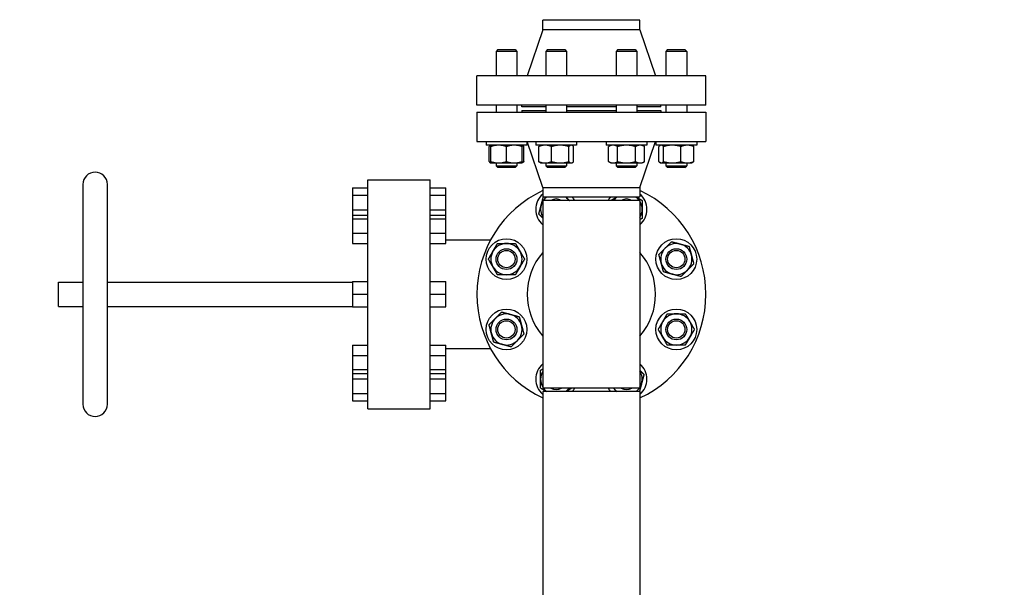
# Model space of a CAD drawing. Header units: inches. Extents: x 36 to 1719, y -84 to 1122.
# Tile 500 of 550: x 668 to 703, y 967 to 988. Entities that reach past the tile are written whole.
import ezdxf

# ---------------------------------------------------------------- set-up
doc = ezdxf.new("R2010")
doc.units = ezdxf.units.IN
doc.header["$LTSCALE"] = 48
doc.header["$MEASUREMENT"] = 0
doc.layers.add('Dimension (ANSI)', color=7, linetype='Continuous', lineweight=25)
doc.layers.add('Visible (ANSI)', color=7, linetype='Continuous', lineweight=30)
doc.styles.add('Note Text (ANSI)', font='tahoma.ttf')
doc.dimstyles.new('Architectural (ANSI)', dxfattribs={"dimscale": 48, "dimtxt": 0.125, "dimasz": 0.098425, "dimexe": 0.125, "dimexo": 0.0625, "dimgap": 0.031496, "dimtad": 0, "dimtih": 1, "dimtoh": 1, "dimdec": 4, "dimrnd": 1e-08, "dimzin": 3, "dimdsep": 46, "dimlunit": 4, "dimtxsty": 'Note Text (ANSI)', "dimcen": 0.09, "dimdle": 0.393701, "dimclrd": 256, "dimclre": 256, "dimclrt": 256, "dimadec": 0, "dimazin": 3, "dimtfac": 0.96, "dimtofl": 0, "dimtmove": 0, "dimatfit": 3, "dimfxl": 1, "dimfrac": 2, "dimtolj": 1, "dimtzin": 12, "dimlwd": -1, "dimlwe": -1, "dimarcsym": 0})

# ---------------------------------------------------------------- blocks, each defined once
blk = doc.blocks.new('*D22')
at = {"layer": 'Defpoints', "color": 0, "transparency": 16777216}
for p in [(711.014, 998.553), (618.741, 762.991), (748.918, 762.991)]:
    blk.add_point(p, dxfattribs=at)
at = {"layer": 'Dimension (ANSI)', "transparency": 16777216}
for p, q in [((708.014, 998.553), (612.741, 998.553)), ((618.741, 993.828), (618.741, 898.072)), ((618.741, 767.716), (618.741, 887.473)), ((745.918, 762.991), (612.741, 762.991))]:
    blk.add_line(p, q, dxfattribs=at)
for points in [[(617.953, 993.828), (619.528, 993.828), (618.741, 998.553)], [(617.953, 767.716), (619.528, 767.716), (618.741, 762.991)]]:
    blk.add_solid(points, dxfattribs=at)
at = {"layer": 'Dimension (ANSI)', "transparency": 16777216, "insert": (599.018, 896.56), "char_height": 6, "attachment_point": 1, "style": 'Note Text (ANSI)'}
blk.add_mtext('\\A1;19\'-7 9/16"', dxfattribs=at)

msp = doc.modelspace()

# ---------------------------------------------------------------- linework, layer by layer
at = {"layer": 'Visible (ANSI)'}
for p, q in [((690.11918, 987.5439), (686.61918, 987.5439)), ((686.61918, 987.2039), (686.61918, 987.5439)), ((690.11918, 987.2039), (690.11918, 987.5439)), ((686.61918, 987.2039), (686.05918, 985.5439)), ((690.11918, 987.2039), (686.61918, 987.2039)), ((690.11918, 987.2039), (690.67918, 985.5439)), ((684.99864, 986.4864), (684.93614, 986.4239)), ((685.68614, 986.4239), (684.93614, 986.4239)), ((684.93614, 986.4239), (684.93614, 985.5439)), ((684.99864, 986.4864), (685.62364, 986.4864)), ((685.62364, 986.4864), (685.68614, 986.4239)), ((685.68614, 986.4239), (685.68614, 985.5439)), ((686.79, 986.4864), (686.7275, 986.4239)), ((687.4775, 986.4239), (686.7275, 986.4239)), ((686.7275, 986.4239), (686.7275, 985.5439)), ((686.79, 986.4864), (687.415, 986.4864)), ((687.415, 986.4864), (687.4775, 986.4239)), ((687.4775, 986.4239), (687.4775, 985.5439)), ((689.32336, 986.4864), (689.26086, 986.4239)), ((690.01086, 986.4239), (689.26086, 986.4239)), ((689.26086, 986.4239), (689.26086, 985.5439)), ((689.32336, 986.4864), (689.94836, 986.4864)), ((689.94836, 986.4864), (690.01086, 986.4239)), ((690.01086, 986.4239), (690.01086, 985.5439)), ((691.11472, 986.4864), (691.05222, 986.4239)), ((691.80222, 986.4239), (691.05222, 986.4239)), ((691.05222, 986.4239), (691.05222, 985.5439)), ((691.11472, 986.4864), (691.73972, 986.4864)), ((691.73972, 986.4864), (691.80222, 986.4239)), ((691.80222, 986.4239), (691.80222, 985.5439)), ((692.49418, 985.5439), (684.24418, 985.5439)), ((684.24418, 984.4839), (684.24418, 985.5439)), ((692.49418, 984.4839), (692.49418, 985.5439)), ((692.49418, 984.4839), (684.24418, 984.4839)), ((684.93614, 984.4839), (684.93614, 984.2389)), ((685.68614, 984.4839), (685.68614, 984.2389)), ((685.86918, 984.4239), (685.86918, 984.4839)), ((686.7275, 984.4239), (685.86918, 984.4239)), ((685.86918, 984.2989), (686.7275, 984.2989)), ((685.86918, 984.2989), (685.86918, 984.2389)), ((686.7275, 984.4839), (686.7275, 984.2389)), ((687.4775, 984.4839), (687.4775, 984.2389)), ((689.26086, 984.4239), (687.4775, 984.4239)), ((687.4775, 984.2989), (689.26086, 984.2989)), ((689.26086, 984.4839), (689.26086, 984.2389)), ((690.01086, 984.4839), (690.01086, 984.2389)), ((690.86918, 984.4239), (690.01086, 984.4239)), ((690.01086, 984.2989), (690.86918, 984.2989)), ((690.86918, 984.4239), (690.86918, 984.4839)), ((690.86918, 984.2989), (690.86918, 984.2389)), ((691.05222, 984.4839), (691.05222, 984.2389)), ((691.80222, 984.4839), (691.80222, 984.2389)), ((684.24418, 984.2389), (692.49418, 984.2389)), ((684.24418, 984.2389), (684.24418, 983.1789)), ((692.49418, 984.2389), (692.49418, 983.1789)), ((684.24418, 983.1789), (692.49418, 983.1789)), ((684.57664, 983.1789), (684.57664, 983.0449)), ((686.04564, 983.0449), (684.57664, 983.0449)), ((684.68375, 982.45414), (684.68375, 982.99466)), ((684.74864, 983.0449), (684.7288, 983.03344)), ((684.74864, 982.45414), (684.74864, 982.99466)), ((685.31114, 982.45414), (685.31114, 982.99466)), ((685.87364, 983.0449), (685.89348, 983.03344)), ((685.87364, 982.45414), (685.87364, 982.99466)), ((685.93853, 982.45414), (685.93853, 982.99466)), ((686.04564, 983.1789), (686.04564, 983.0449)), ((686.61918, 981.5189), (686.05918, 983.1789)), ((686.368, 983.1789), (686.368, 983.0449)), ((687.837, 983.0449), (686.368, 983.0449)), ((686.47511, 982.45414), (686.47511, 982.99466)), ((686.54, 983.0449), (686.52016, 983.03344)), ((686.93439, 982.45414), (686.93439, 982.99466)), ((687.56178, 982.45414), (687.56178, 982.99466)), ((687.665, 983.0449), (687.68484, 983.03344)), ((687.72989, 982.45414), (687.72989, 982.99466)), ((687.837, 983.1789), (687.837, 983.0449)), ((688.90136, 983.1789), (688.90136, 983.0449)), ((690.37036, 983.0449), (688.90136, 983.0449)), ((689.07336, 983.0449), (688.98634, 982.99466)), ((688.98634, 982.45414), (688.98634, 982.99466)), ((689.3111, 982.45414), (689.3111, 982.99466)), ((689.96062, 982.45414), (689.96062, 982.99466)), ((690.11918, 981.5189), (690.67918, 983.1789)), ((690.19836, 983.0449), (690.28538, 982.99466)), ((690.28538, 982.45414), (690.28538, 982.99466)), ((690.37036, 983.1789), (690.37036, 983.0449)), ((690.69272, 983.1789), (690.69272, 983.0449)), ((692.16172, 983.0449), (690.69272, 983.0449)), ((690.79984, 982.45414), (690.79984, 982.99466)), ((690.86472, 983.0449), (690.84488, 983.03344)), ((690.96794, 982.45414), (690.96794, 982.99466)), ((691.59533, 982.45414), (691.59533, 982.99466)), ((691.98972, 983.0449), (692.00957, 983.03344)), ((692.05461, 982.45414), (692.05461, 982.99466)), ((692.16172, 983.1789), (692.16172, 983.0449)), ((684.74864, 982.4039), (684.7288, 982.41535)), ((684.74864, 982.4039), (685.02989, 982.4039)), ((684.93614, 982.4039), (684.93614, 982.2989)), ((684.93614, 982.2989), (685.68614, 982.2989)), ((684.99864, 982.2364), (684.93614, 982.2989)), ((685.62364, 982.2364), (684.99864, 982.2364)), ((685.02989, 982.4039), (685.59239, 982.4039)), ((685.59239, 982.4039), (685.87364, 982.4039)), ((685.62364, 982.2364), (685.68614, 982.2989)), ((685.68614, 982.4039), (685.68614, 982.2989)), ((685.87364, 982.4039), (685.89348, 982.41535)), ((686.54, 982.4039), (686.52016, 982.41535)), ((686.54, 982.4039), (686.70475, 982.4039)), ((686.70475, 982.4039), (687.24809, 982.4039)), ((686.7275, 982.4039), (686.7275, 982.2989)), ((686.7275, 982.2989), (687.4775, 982.2989)), ((686.79, 982.2364), (686.7275, 982.2989)), ((687.415, 982.2364), (686.79, 982.2364)), ((687.24809, 982.4039), (687.64583, 982.4039)), ((687.415, 982.2364), (687.4775, 982.2989)), ((687.4775, 982.4039), (687.4775, 982.2989)), ((687.64583, 982.4039), (687.665, 982.4039)), ((687.665, 982.4039), (687.68484, 982.41535)), ((689.07336, 982.4039), (688.98634, 982.45414)), ((689.07336, 982.4039), (689.14872, 982.4039)), ((689.14872, 982.4039), (689.63586, 982.4039)), ((689.26086, 982.4039), (689.26086, 982.2989)), ((689.26086, 982.2989), (690.01086, 982.2989)), ((689.32336, 982.2364), (689.26086, 982.2989)), ((689.94836, 982.2364), (689.32336, 982.2364)), ((689.63586, 982.4039), (690.123, 982.4039)), ((689.94836, 982.2364), (690.01086, 982.2989)), ((690.01086, 982.4039), (690.01086, 982.2989)), ((690.123, 982.4039), (690.19836, 982.4039)), ((690.19836, 982.4039), (690.28538, 982.45414)), ((690.86472, 982.4039), (690.84488, 982.41535)), ((690.86472, 982.4039), (690.88389, 982.4039)), ((690.88389, 982.4039), (691.28164, 982.4039)), ((691.05222, 982.4039), (691.05222, 982.2989)), ((691.05222, 982.2989), (691.80222, 982.2989)), ((691.11472, 982.2364), (691.05222, 982.2989)), ((691.73972, 982.2364), (691.11472, 982.2364)), ((691.28164, 982.4039), (691.82497, 982.4039)), ((691.73972, 982.2364), (691.80222, 982.2989)), ((691.80222, 982.4039), (691.80222, 982.2989)), ((691.82497, 982.4039), (691.98972, 982.4039)), ((691.98972, 982.4039), (692.00957, 982.41535)), ((680.32418, 973.5489), (680.32418, 981.7989)), ((680.32418, 981.7989), (682.56418, 981.7989)), ((682.56418, 973.5489), (682.56418, 981.7989)), ((670.05918, 981.6339), (670.05918, 973.7139)), ((670.93918, 973.7139), (670.93918, 981.6339)), ((679.76418, 981.5119), (680.32418, 981.5119)), ((679.76418, 981.5119), (679.76418, 981.2479)), ((682.56418, 981.5119), (683.12418, 981.5119)), ((683.12418, 981.2479), (683.12418, 981.5119)), ((686.61918, 981.5189), (690.11918, 981.5189)), ((686.61918, 981.5189), (686.61918, 981.1789)), ((690.11918, 981.5189), (690.11918, 981.1789)), ((679.76418, 981.2479), (680.32418, 981.2479)), ((679.76418, 981.2479), (679.76418, 980.7199)), ((682.56418, 981.2479), (683.12418, 981.2479)), ((683.12418, 980.7199), (683.12418, 981.2479)), ((686.61918, 981.1789), (690.11918, 981.1789)), ((679.76418, 980.7199), (680.32418, 980.7199)), ((679.76418, 980.7199), (679.76418, 980.52443)), ((682.56418, 980.7199), (683.12418, 980.7199)), ((683.12418, 980.52443), (683.12418, 980.7199)), ((690.11918, 981.0539), (686.61918, 981.0539)), ((686.61918, 981.0539), (686.61918, 974.2939)), ((690.11918, 981.0539), (690.11918, 974.2939)), ((679.76418, 980.52443), (680.32418, 980.52443)), ((679.76418, 980.52443), (679.76418, 980.38777)), ((679.76418, 980.38777), (680.32418, 980.38777)), ((679.76418, 980.38777), (679.76418, 979.87776)), ((682.56418, 980.52443), (683.12418, 980.52443)), ((682.56418, 980.38777), (683.12418, 980.38777)), ((683.12418, 980.38777), (683.12418, 980.52443)), ((683.12418, 979.87776), (683.12418, 980.38777)), ((679.76418, 979.87776), (680.32418, 979.87776)), ((679.76418, 979.87776), (679.76418, 979.50441)), ((682.56418, 979.87776), (683.12418, 979.87776)), ((683.12418, 979.50441), (683.12418, 979.87776)), ((679.76418, 979.50441), (680.32418, 979.50441)), ((682.56418, 979.50441), (683.12418, 979.50441)), ((683.12418, 979.6319), (684.7385, 979.6319)), ((669.17918, 977.2339), (669.17918, 978.1139)), ((669.17918, 978.1139), (670.05918, 978.1139)), ((670.93918, 978.1139), (679.76418, 978.1139)), ((679.76418, 978.13116), (680.32418, 978.13116)), ((679.76418, 978.13116), (679.76418, 977.6739)), ((682.56418, 978.13116), (683.12418, 978.13116)), ((683.12418, 977.6739), (683.12418, 978.13116)), ((679.76418, 977.6739), (680.32418, 977.6739)), ((679.76418, 977.6739), (679.76418, 977.21664)), ((682.56418, 977.6739), (683.12418, 977.6739)), ((683.12418, 977.21664), (683.12418, 977.6739)), ((669.17918, 977.2339), (670.05918, 977.2339)), ((670.93918, 977.2339), (679.76418, 977.2339)), ((679.76418, 977.21664), (680.32418, 977.21664)), ((682.56418, 977.21664), (683.12418, 977.21664)), ((679.76418, 975.84338), (680.32418, 975.84338)), ((679.76418, 975.84338), (679.76418, 975.47003)), ((682.56418, 975.84338), (683.12418, 975.84338)), ((683.12418, 975.47003), (683.12418, 975.84338)), ((679.76418, 975.47003), (680.32418, 975.47003)), ((679.76418, 975.47003), (679.76418, 974.96002)), ((682.56418, 975.47003), (683.12418, 975.47003)), ((683.12418, 975.7159), (684.7385, 975.7159)), ((683.12418, 974.96002), (683.12418, 975.47003)), ((679.76418, 974.96002), (680.32418, 974.96002)), ((679.76418, 974.96002), (679.76418, 974.82337)), ((679.76418, 974.82337), (679.76418, 974.6279)), ((679.76418, 974.82337), (680.32418, 974.82337)), ((682.56418, 974.96002), (683.12418, 974.96002)), ((682.56418, 974.82337), (683.12418, 974.82337)), ((683.12418, 974.82337), (683.12418, 974.96002)), ((683.12418, 974.6279), (683.12418, 974.82337)), ((679.76418, 974.6279), (680.32418, 974.6279)), ((679.76418, 974.6279), (679.76418, 974.0999)), ((682.56418, 974.6279), (683.12418, 974.6279)), ((683.12418, 974.0999), (683.12418, 974.6279)), ((679.76418, 974.0999), (680.32418, 974.0999)), ((679.76418, 974.0999), (679.76418, 973.8359)), ((682.56418, 974.0999), (683.12418, 974.0999)), ((683.12418, 973.8359), (683.12418, 974.0999)), ((690.11918, 974.2939), (686.61918, 974.2939)), ((690.11918, 974.1689), (686.61918, 974.1689)), ((686.61918, 974.1689), (686.61918, 961.4189)), ((690.11918, 974.1689), (690.11918, 961.4189)), ((679.76418, 973.8359), (680.32418, 973.8359)), ((682.56418, 973.8359), (683.12418, 973.8359)), ((680.32418, 973.5489), (682.56418, 973.5489))]:
    msp.add_line(p, q, dxfattribs=at)
for centre, radius in [((685.31114, 978.94058), 0.7345), ((691.42722, 978.94058), 0.7345), ((685.31114, 978.94058), 0.37513), ((685.31114, 978.94058), 0.375), ((691.42722, 978.94058), 0.37513), ((691.42722, 978.94058), 0.375), ((685.31114, 978.94058), 0.3125), ((691.42722, 978.94058), 0.3125), ((685.31114, 976.40722), 0.7345), ((691.42722, 976.40722), 0.7345), ((685.31114, 976.40722), 0.37513), ((685.31114, 976.40722), 0.375), ((685.31114, 976.40722), 0.3125), ((691.42722, 976.40722), 0.37513), ((691.42722, 976.40722), 0.375), ((691.42722, 976.40722), 0.3125)]:
    msp.add_circle(centre, radius, dxfattribs=at)
for centre, radius, start, end in [((670.49918, 981.6339), 0.44, 0, 180), ((688.36918, 977.6739), 4.125, 115.102721, 244.897279), ((687.1025, 980.73194), 0.7345, 131.149264, 228.850736), ((687.1025, 980.73194), 0.5625, 127.383139, 145.084264), ((687.1025, 980.73194), 0.37513, 59.122548, 120.877452), ((687.1025, 980.73194), 0.5625, 45, 52.616861), ((687.1025, 980.73194), 0.5625, 34.915736, 45), ((687.1025, 980.73194), 0.7345, 25.997842, 37.482645), ((689.63586, 980.73194), 0.7345, 142.517355, 154.002158), ((689.63586, 980.73194), 0.5625, 127.383139, 145.084264), ((689.63586, 980.73194), 0.37513, 59.122548, 120.877452), ((689.63586, 980.73194), 0.5625, 34.915736, 52.616861), ((688.36918, 977.6739), 4.125, 295.102721, 64.897279), ((689.63586, 980.73194), 0.7345, 311.149264, 48.850736), ((687.1025, 980.73194), 0.5625, 165, 210.769571), ((687.1025, 980.73194), 0.5625, 149.230429, 165), ((689.63586, 980.73194), 0.5625, 0, 30.769571), ((689.63586, 980.73194), 0.5625, 329.230429, 0), ((685.31114, 978.94058), 0.5625, 90, 150), ((685.31114, 978.94058), 0.5625, 30, 90), ((691.42722, 978.94058), 0.5625, 135, 195), ((691.42722, 978.94058), 0.5625, 75, 135), ((691.42722, 978.94058), 0.5625, 15, 75), ((685.31114, 978.94058), 0.5625, 150, 210), ((685.31114, 978.94058), 0.5625, 330, 30), ((688.36918, 977.6739), 2.31, 139.250946, 220.749054), ((688.36918, 977.6739), 2.31, 319.250946, 40.749054), ((691.42722, 978.94058), 0.5625, 315, 15), ((685.31114, 978.94058), 0.5625, 210, 270), ((685.31114, 978.94058), 0.5625, 270, 330), ((691.42722, 978.94058), 0.5625, 195, 255), ((691.42722, 978.94058), 0.5625, 255, 315), ((685.31114, 976.40722), 0.5625, 75, 135), ((685.31114, 976.40722), 0.5625, 15, 75), ((691.42722, 976.40722), 0.5625, 90, 150), ((691.42722, 976.40722), 0.5625, 30, 90), ((685.31114, 976.40722), 0.5625, 135, 195), ((685.31114, 976.40722), 0.5625, 315, 15), ((691.42722, 976.40722), 0.5625, 150, 210), ((691.42722, 976.40722), 0.5625, 330, 30), ((685.31114, 976.40722), 0.5625, 195, 255), ((691.42722, 976.40722), 0.5625, 210, 270), ((691.42722, 976.40722), 0.5625, 270, 330), ((685.31114, 976.40722), 0.5625, 255, 315), ((687.1025, 974.61586), 0.7345, 131.149264, 228.850736), ((689.63586, 974.61586), 0.7345, 311.149264, 48.850736), ((687.1025, 974.61586), 0.5625, 149.230429, 180), ((689.63586, 974.61586), 0.5625, 345, 30.769571), ((687.1025, 974.61586), 0.5625, 180, 210.769571), ((689.63586, 974.61586), 0.5625, 329.230429, 345), ((687.1025, 974.61586), 0.5625, 214.915736, 232.616861), ((687.1025, 974.61586), 0.37513, 239.122548, 300.877452), ((687.1025, 974.61586), 0.5625, 307.383139, 325.084264), ((687.1025, 974.61586), 0.7345, 322.517355, 334.002158), ((689.63586, 974.61586), 0.7345, 205.997842, 217.482645), ((689.63586, 974.61586), 0.5625, 214.915736, 225), ((689.63586, 974.61586), 0.5625, 225, 232.616861), ((689.63586, 974.61586), 0.37513, 239.122548, 300.877452), ((689.63586, 974.61586), 0.5625, 307.383139, 325.084264), ((670.49918, 973.7139), 0.44, 180, 0)]:
    msp.add_arc(centre, radius, start, end, dxfattribs=at)
for points, weights in [([(684.74864, 983.0421), (684.71839, 983.03329), (684.68375, 982.99466)], [1.01375847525, 1.02892942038, 1]), ([(684.74864, 982.99466), (684.74864, 983.0449), (684.74864, 983.0449)], [1, 1.0379548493, 1]), ([(685.02989, 983.0449), (684.89936, 983.0449), (684.74864, 982.99466)], [1, 1.0379548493, 1]), ([(685.31114, 982.99466), (685.16042, 983.0449), (685.02989, 983.0449)], [1, 1.0379548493, 1]), ([(685.59239, 983.0449), (685.46186, 983.0449), (685.31114, 982.99466)], [1, 1.0379548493, 1]), ([(685.87364, 982.99466), (685.72292, 983.0449), (685.59239, 983.0449)], [1, 1.0379548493, 1]), ([(685.87364, 983.0449), (685.87364, 983.0449), (685.87364, 982.99466)], [1, 1.0379548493, 1]), ([(685.93853, 982.99466), (685.90504, 983.00833), (685.87364, 983.01814)], [1, 1.01005189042, 1.01477953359]), ([(685.89348, 983.03344), (685.91478, 983.02115), (685.93853, 982.99466)], [1.01895290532, 1.01965956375, 1]), ([(686.70475, 983.0449), (686.59818, 983.0449), (686.47511, 982.99466)], [1, 1.0379548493, 1]), ([(686.47511, 982.99466), (686.49886, 983.02115), (686.52016, 983.03344)], [1, 1.01965956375, 1.01895290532]), ([(686.93439, 982.99466), (686.81133, 983.0449), (686.70475, 983.0449)], [1, 1.0379548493, 1]), ([(687.24809, 983.0449), (687.1025, 983.0449), (686.93439, 982.99466)], [1, 1.0379548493, 1]), ([(687.56178, 982.99466), (687.39367, 983.0449), (687.24809, 983.0449)], [1, 1.0379548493, 1]), ([(687.64583, 983.0449), (687.60682, 983.0449), (687.56178, 982.99466)], [1, 1.0379548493, 1]), ([(687.72989, 982.99466), (687.68484, 983.0449), (687.64583, 983.0449)], [1, 1.0379548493, 1]), ([(689.14872, 983.0449), (689.07336, 983.0449), (688.98634, 982.99466)], [1, 1.0379548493, 1]), ([(689.3111, 982.99466), (689.22409, 983.0449), (689.14872, 983.0449)], [1, 1.0379548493, 1]), ([(689.63586, 983.0449), (689.48514, 983.0449), (689.3111, 982.99466)], [1, 1.0379548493, 1]), ([(689.96062, 982.99466), (689.78659, 983.0449), (689.63586, 983.0449)], [1, 1.0379548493, 1]), ([(690.123, 983.0449), (690.04764, 983.0449), (689.96062, 982.99466)], [1, 1.0379548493, 1]), ([(690.28538, 982.99466), (690.19836, 983.0449), (690.123, 983.0449)], [1, 1.0379548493, 1]), ([(690.88389, 983.0449), (690.84488, 983.0449), (690.79984, 982.99466)], [1, 1.0379548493, 1]), ([(690.96794, 982.99466), (690.9229, 983.0449), (690.88389, 983.0449)], [1, 1.0379548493, 1]), ([(691.28164, 983.0449), (691.13605, 983.0449), (690.96794, 982.99466)], [1, 1.0379548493, 1]), ([(691.59533, 982.99466), (691.42722, 983.0449), (691.28164, 983.0449)], [1, 1.0379548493, 1]), ([(691.82497, 983.0449), (691.71839, 983.0449), (691.59533, 982.99466)], [1, 1.0379548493, 1]), ([(692.05461, 982.99466), (691.93155, 983.0449), (691.82497, 983.0449)], [1, 1.0379548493, 1]), ([(692.00957, 983.03344), (692.03086, 983.02115), (692.05461, 982.99466)], [1.01895290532, 1.01965956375, 1]), ([(684.68375, 982.45414), (684.71839, 982.41551), (684.74864, 982.4067)], [1, 1.02892942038, 1.01375847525]), ([(684.74864, 982.4039), (684.74864, 982.4039), (684.74864, 982.45414)], [1, 1.0379548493, 1]), ([(684.74864, 982.45414), (684.89936, 982.4039), (685.02989, 982.4039)], [1, 1.0379548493, 1]), ([(685.02989, 982.4039), (685.16042, 982.4039), (685.31114, 982.45414)], [1, 1.0379548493, 1]), ([(685.31114, 982.45414), (685.46186, 982.4039), (685.59239, 982.4039)], [1, 1.0379548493, 1]), ([(685.59239, 982.4039), (685.72292, 982.4039), (685.87364, 982.45414)], [1, 1.0379548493, 1]), ([(685.87364, 982.45414), (685.87364, 982.4039), (685.87364, 982.4039)], [1, 1.0379548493, 1]), ([(685.87364, 982.43066), (685.90504, 982.44047), (685.93853, 982.45414)], [1.01477953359, 1.01005189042, 1]), ([(685.93853, 982.45414), (685.91478, 982.42765), (685.89348, 982.41535)], [1, 1.01965956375, 1.01895290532]), ([(686.52016, 982.41535), (686.49886, 982.42765), (686.47511, 982.45414)], [1.01895290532, 1.01965956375, 1]), ([(686.47511, 982.45414), (686.59818, 982.4039), (686.70475, 982.4039)], [1, 1.0379548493, 1]), ([(686.70475, 982.4039), (686.81133, 982.4039), (686.93439, 982.45414)], [1, 1.0379548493, 1]), ([(686.93439, 982.45414), (687.1025, 982.4039), (687.24809, 982.4039)], [1, 1.0379548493, 1]), ([(687.24809, 982.4039), (687.39367, 982.4039), (687.56178, 982.45414)], [1, 1.0379548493, 1]), ([(687.56178, 982.45414), (687.60682, 982.4039), (687.64583, 982.4039)], [1, 1.0379548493, 1]), ([(687.64583, 982.4039), (687.68484, 982.4039), (687.72989, 982.45414)], [1, 1.0379548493, 1]), ([(688.98634, 982.45414), (689.07336, 982.4039), (689.14872, 982.4039)], [1, 1.0379548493, 1]), ([(689.14872, 982.4039), (689.22409, 982.4039), (689.3111, 982.45414)], [1, 1.0379548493, 1]), ([(689.3111, 982.45414), (689.48514, 982.4039), (689.63586, 982.4039)], [1, 1.0379548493, 1]), ([(689.63586, 982.4039), (689.78659, 982.4039), (689.96062, 982.45414)], [1, 1.0379548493, 1]), ([(689.96062, 982.45414), (690.04764, 982.4039), (690.123, 982.4039)], [1, 1.0379548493, 1]), ([(690.123, 982.4039), (690.19836, 982.4039), (690.28538, 982.45414)], [1, 1.0379548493, 1]), ([(690.79984, 982.45414), (690.84488, 982.4039), (690.88389, 982.4039)], [1, 1.0379548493, 1]), ([(690.88389, 982.4039), (690.9229, 982.4039), (690.96794, 982.45414)], [1, 1.0379548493, 1]), ([(690.96794, 982.45414), (691.13605, 982.4039), (691.28164, 982.4039)], [1, 1.0379548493, 1]), ([(691.28164, 982.4039), (691.42722, 982.4039), (691.59533, 982.45414)], [1, 1.0379548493, 1]), ([(691.59533, 982.45414), (691.71839, 982.4039), (691.82497, 982.4039)], [1, 1.0379548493, 1]), ([(691.82497, 982.4039), (691.93155, 982.4039), (692.05461, 982.45414)], [1, 1.0379548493, 1]), ([(692.05461, 982.45414), (692.03086, 982.42765), (692.00957, 982.41535)], [1, 1.01965956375, 1.01895290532]), ([(686.55917, 980.87752), (686.59684, 981.01812), (686.63992, 981.1789)], [1, 1.03660653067, 1.00260084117]), ([(687.45104, 981.1789), (687.47574, 981.1542), (687.50025, 981.12969)], [1.01317251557, 1.00848160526, 1]), ([(687.50025, 981.12969), (687.5378, 981.09213), (687.57604, 981.0539)], [1, 1.01305410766, 1.01712861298]), ([(689.07336, 981.0567), (689.18626, 981.12188), (689.28502, 981.1789)], [1, 1.02816077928, 1.01453351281]), ([(689.98671, 981.1789), (690.08547, 981.12188), (690.19836, 981.0567)], [1.01453351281, 1.02816077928, 1]), ([(686.47511, 980.56383), (686.52016, 980.73194), (686.55917, 980.87752)], [1, 1.0379548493, 1]), ([(689.07336, 981.0539), (689.07336, 981.0553), (689.07336, 981.0567)], [1.00058470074, 1.0002946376, 1]), ([(690.19836, 981.0567), (690.19836, 980.88266), (690.19836, 980.73194)], [1, 1.0379548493, 1]), ([(690.19836, 980.73194), (690.19836, 980.58122), (690.19836, 980.40718)], [1, 1.0379548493, 1]), ([(686.61918, 980.41976), (686.55151, 980.48744), (686.47511, 980.56383)], [1.01802570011, 1.0232272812, 1]), ([(690.19836, 980.40718), (690.1575, 980.38359), (690.11918, 980.36146)], [1, 1.0100140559, 1.01474386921]), ([(684.824, 979.22183), (684.89936, 979.35236), (684.98638, 979.50308)], [1, 1.0379548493, 1]), ([(684.98638, 979.50308), (685.16042, 979.50308), (685.31114, 979.50308)], [1, 1.0379548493, 1]), ([(685.31114, 979.50308), (685.46186, 979.50308), (685.6359, 979.50308)], [1, 1.0379548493, 1]), ([(685.6359, 979.50308), (685.72292, 979.35236), (685.79828, 979.22183)], [1, 1.0379548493, 1]), ([(690.79984, 979.10869), (690.9229, 979.23175), (691.02948, 979.33833)], [1, 1.0379548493, 1]), ([(691.02948, 979.33833), (691.13605, 979.4449), (691.25912, 979.56797)], [1, 1.0379548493, 1]), ([(691.25912, 979.56797), (691.42722, 979.52292), (691.57281, 979.48391)], [1, 1.0379548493, 1]), ([(691.57281, 979.48391), (691.71839, 979.4449), (691.8865, 979.39986)], [1, 1.0379548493, 1]), ([(691.8865, 979.39986), (691.93155, 979.23175), (691.97056, 979.08617)], [1, 1.0379548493, 1]), ([(684.66162, 978.94058), (684.74864, 979.0913), (684.824, 979.22183)], [1, 1.0379548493, 1]), ([(684.824, 978.65933), (684.74864, 978.78986), (684.66162, 978.94058)], [1, 1.0379548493, 1]), ([(685.79828, 979.22183), (685.87364, 979.0913), (685.96066, 978.94058)], [1, 1.0379548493, 1]), ([(685.96066, 978.94058), (685.87364, 978.78986), (685.79828, 978.65933)], [1, 1.0379548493, 1]), ([(690.88389, 978.79499), (690.84488, 978.94058), (690.79984, 979.10869)], [1, 1.0379548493, 1]), ([(691.97056, 979.08617), (692.00957, 978.94058), (692.05461, 978.77247)], [1, 1.0379548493, 1]), ([(684.98638, 978.37808), (684.89936, 978.5288), (684.824, 978.65933)], [1, 1.0379548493, 1]), ([(685.79828, 978.65933), (685.72292, 978.5288), (685.6359, 978.37808)], [1, 1.0379548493, 1]), ([(690.96794, 978.4813), (690.9229, 978.64941), (690.88389, 978.79499)], [1, 1.0379548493, 1]), ([(692.05461, 978.77247), (691.93155, 978.64941), (691.82497, 978.54283)], [1, 1.0379548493, 1]), ([(685.31114, 978.37808), (685.16042, 978.37808), (684.98638, 978.37808)], [1, 1.0379548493, 1]), ([(685.6359, 978.37808), (685.46186, 978.37808), (685.31114, 978.37808)], [1, 1.0379548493, 1]), ([(691.28164, 978.39725), (691.13605, 978.43626), (690.96794, 978.4813)], [1, 1.0379548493, 1]), ([(691.59533, 978.31319), (691.42722, 978.35824), (691.28164, 978.39725)], [1, 1.0379548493, 1]), ([(691.82497, 978.54283), (691.71839, 978.43626), (691.59533, 978.31319)], [1, 1.0379548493, 1]), ([(684.91339, 976.80496), (685.01997, 976.91154), (685.14303, 977.0346)], [1, 1.0379548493, 1]), ([(685.14303, 977.0346), (685.31114, 976.98956), (685.45673, 976.95055)], [1, 1.0379548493, 1]), ([(685.45673, 976.95055), (685.60231, 976.91154), (685.77042, 976.86649)], [1, 1.0379548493, 1]), ([(685.77042, 976.86649), (685.81546, 976.69839), (685.85447, 976.5528)], [1, 1.0379548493, 1]), ([(690.94008, 976.68847), (691.01544, 976.81899), (691.10246, 976.96972)], [1, 1.0379548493, 1]), ([(691.10246, 976.96972), (691.2765, 976.96972), (691.42722, 976.96972)], [1, 1.0379548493, 1]), ([(691.42722, 976.96972), (691.57794, 976.96972), (691.75198, 976.96972)], [1, 1.0379548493, 1]), ([(691.75198, 976.96972), (691.839, 976.81899), (691.91436, 976.68847)], [1, 1.0379548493, 1]), ([(684.68375, 976.57532), (684.80682, 976.69839), (684.91339, 976.80496)], [1, 1.0379548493, 1]), ([(684.76781, 976.26163), (684.7288, 976.40722), (684.68375, 976.57532)], [1, 1.0379548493, 1]), ([(685.85447, 976.5528), (685.89348, 976.40722), (685.93853, 976.23911)], [1, 1.0379548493, 1]), ([(690.7777, 976.40722), (690.86472, 976.55794), (690.94008, 976.68847)], [1, 1.0379548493, 1]), ([(691.91436, 976.68847), (691.98972, 976.55794), (692.07674, 976.40722)], [1, 1.0379548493, 1]), ([(684.85186, 975.94794), (684.80682, 976.11604), (684.76781, 976.26163)], [1, 1.0379548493, 1]), ([(685.93853, 976.23911), (685.81546, 976.11604), (685.70889, 976.00947)], [1, 1.0379548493, 1]), ([(690.94008, 976.12597), (690.86472, 976.25649), (690.7777, 976.40722)], [1, 1.0379548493, 1]), ([(691.10246, 975.84472), (691.01544, 975.99544), (690.94008, 976.12597)], [1, 1.0379548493, 1]), ([(691.91436, 976.12597), (691.839, 975.99544), (691.75198, 975.84472)], [1, 1.0379548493, 1]), ([(692.07674, 976.40722), (691.98972, 976.25649), (691.91436, 976.12597)], [1, 1.0379548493, 1]), ([(685.16555, 975.86388), (685.01997, 975.90289), (684.85186, 975.94794)], [1, 1.0379548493, 1]), ([(685.47925, 975.77983), (685.31114, 975.82487), (685.16555, 975.86388)], [1, 1.0379548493, 1]), ([(685.70889, 976.00947), (685.60231, 975.90289), (685.47925, 975.77983)], [1, 1.0379548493, 1]), ([(691.42722, 975.84472), (691.2765, 975.84472), (691.10246, 975.84472)], [1, 1.0379548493, 1]), ([(691.75198, 975.84472), (691.57794, 975.84472), (691.42722, 975.84472)], [1, 1.0379548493, 1]), ([(686.54, 974.94062), (686.58087, 974.96421), (686.61918, 974.98633)], [1, 1.0100140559, 1.01474386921]), ([(686.54, 974.61586), (686.54, 974.76658), (686.54, 974.94062)], [1, 1.0379548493, 1]), ([(690.11918, 974.92803), (690.18686, 974.86036), (690.26325, 974.78396)], [1.01802570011, 1.0232272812, 1]), ([(690.26325, 974.78396), (690.21821, 974.61586), (690.1792, 974.47027)], [1, 1.0379548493, 1]), ([(686.54, 974.2911), (686.54, 974.46514), (686.54, 974.61586)], [1, 1.0379548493, 1]), ([(690.1792, 974.47027), (690.14152, 974.32967), (690.09844, 974.1689)], [1, 1.03660653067, 1.00260084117]), ([(686.75165, 974.1689), (686.65289, 974.22592), (686.54, 974.2911)], [1.01453351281, 1.02816077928, 1]), ([(687.665, 974.2911), (687.55211, 974.22592), (687.45334, 974.1689)], [1, 1.02816077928, 1.01453351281]), ([(687.665, 974.2939), (687.665, 974.2925), (687.665, 974.2911)], [1.00058470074, 1.0002946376, 1]), ([(689.23812, 974.21811), (689.20056, 974.25567), (689.16233, 974.2939)], [1, 1.01305410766, 1.01712861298]), ([(689.28733, 974.1689), (689.26263, 974.1936), (689.23812, 974.21811)], [1.01317251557, 1.00848160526, 1])]:
    msp.add_rational_spline(points, weights, degree=2, dxfattribs=at)

# ---------------------------------------------------------------- dimensions: what is measured, and where the dimension line sits
at = {"layer": 'Dimension (ANSI)'}
dim = msp.add_linear_dim(base=(618.7408, 762.9914), p1=(711.01418, 998.5529), p2=(748.91768, 762.9914), angle=270, dimstyle='Architectural (ANSI)', override={"dimgap": 0.031496, "dimdec": 4, "dimlfac": 1, "dimtol": 0, "dimlim": 0, "dimtp": 0, "dimtm": 0, "dimtdec": 2, "dimatfit": 1}, dxfattribs=at)
dim.commit()
dim.dimension.update_dxf_attribs({"geometry": '*D22', "text_midpoint": (618.7408, 892.77215), "dimtype": 160})

doc.saveas('drawing.dxf')
